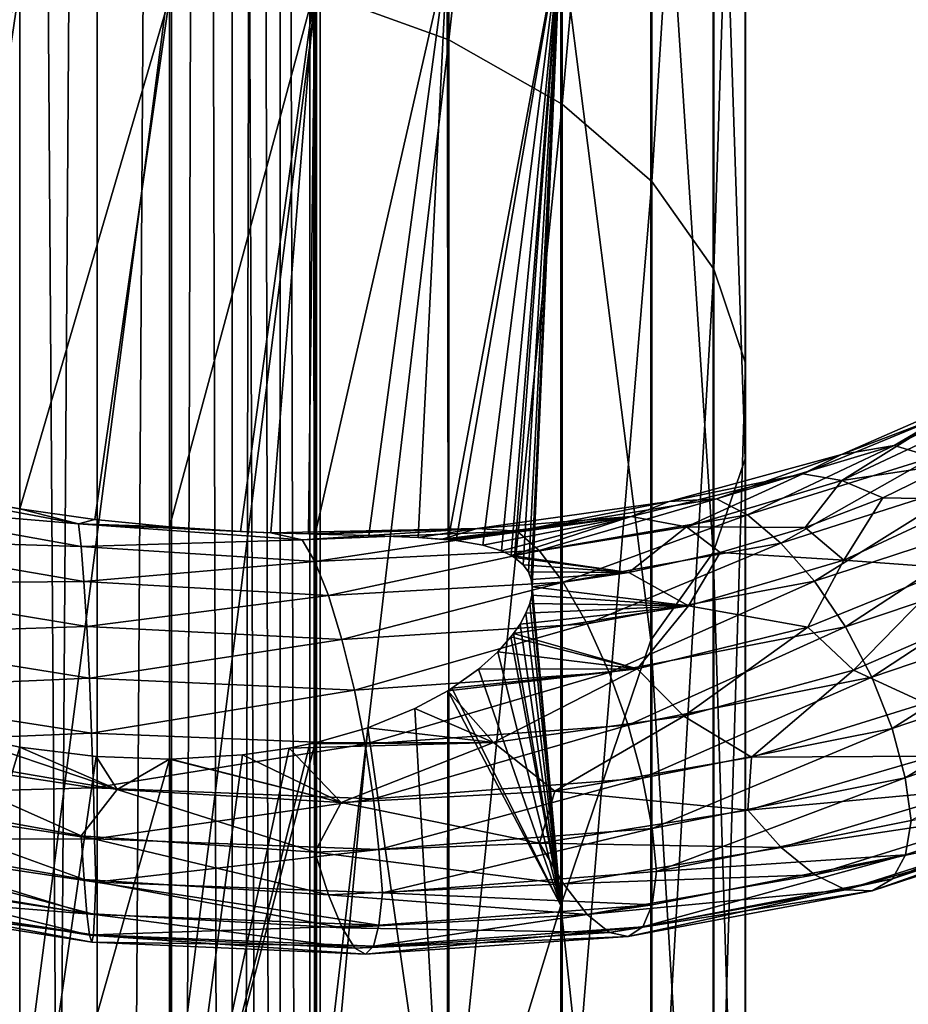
# Model space of a CAD drawing. Header units: metres. Extents: x -109 to 109, y -452 to 89.
# Tile 365 of 656: x 0 to 10, y -82 to -71. Entities that reach past the tile are written whole.
import ezdxf

# ---------------------------------------------------------------- set-up
doc = ezdxf.new("R2010")
doc.units = ezdxf.units.M
doc.layers.add('solid_K244270000C71_000_01', color=7, linetype='CONTINUOUS')
doc.layers.add('solid_k244270000c71_000_02', color=7, linetype='CONTINUOUS')

msp = doc.modelspace()

# ---------------------------------------------------------------- linework, layer by layer
at = {"layer": 'solid_K244270000C71_000_01'}
for points in [[(3.38175, -22.244411, 375.402008), (3.033048, -22.294632, 376.246521), (3.38074, -153.699997, 375.405762)], [(3.033048, -22.294632, 372.753296), (3.38175, -22.244411, 373.597809), (3.38074, -153.699997, 373.594025)], [(3.5, -22.22611, 374.499908), (3.5, -153.699997, 374.499908), (3.38074, -153.699997, 373.594025)], [(3.38175, -22.244411, 373.597809), (3.5, -22.22611, 374.499908), (3.38074, -153.699997, 373.594025)], [(3.38175, -22.244411, 375.402008), (3.38074, -153.699997, 375.405762), (3.5, -153.699997, 374.499908)], [(3.5, -22.22611, 374.499908), (3.38175, -22.244411, 375.402008), (3.5, -153.699997, 374.499908)], [(2.474925, -22.363464, 376.974731), (2.128956, -22.39905, 377.277954), (2.474874, -153.699997, 376.974792)], [(2.128956, -22.39905, 371.721863), (2.474925, -22.363464, 372.025085), (2.474874, -153.699997, 372.025024)], [(2.778136, -22.327826, 372.371063), (3.031089, -153.699997, 372.749908), (2.474874, -153.699997, 372.025024)], [(2.474925, -22.363464, 372.025085), (2.778136, -22.327826, 372.371063), (2.474874, -153.699997, 372.025024)], [(2.474925, -22.363464, 376.974731), (2.474874, -153.699997, 376.974792), (3.031089, -153.699997, 376.249908)], [(2.778137, -22.327826, 376.628754), (2.474925, -22.363464, 376.974731), (3.031089, -153.699997, 376.249908)], [(2.778136, -22.327826, 372.371063), (3.033048, -22.294632, 372.753296), (3.031089, -153.699997, 372.749908)], [(3.033048, -22.294632, 376.246521), (2.778137, -22.327826, 376.628754), (3.031089, -153.699997, 376.249908)], [(3.033048, -22.294632, 376.246521), (3.031089, -153.699997, 376.249908), (3.38074, -153.699997, 375.405762)], [(3.033048, -22.294632, 372.753296), (3.38074, -153.699997, 373.594025), (3.031089, -153.699997, 372.749908)], [(0.902252, -22.481905, 377.881622), (0, -22.5, 377.999908), (0.905867, -153.699997, 377.880646)], [(1.746732, -22.432095, 377.532867), (0.902252, -22.481905, 377.881622), (0.905867, -153.699997, 377.880646)], [(0.902252, -22.481905, 371.118195), (1.746732, -22.432095, 371.466919), (0.905867, -153.699997, 371.119171)], [(1.746732, -22.432095, 377.532867), (0.905867, -153.699997, 377.880646), (1.75, -153.699997, 377.531006)], [(1.746732, -22.432095, 371.466919), (1.75, -153.699997, 371.468811), (0.905867, -153.699997, 371.119171)], [(2.128956, -22.39905, 377.277954), (1.746732, -22.432095, 377.532867), (1.75, -153.699997, 377.531006)], [(1.746732, -22.432095, 371.466919), (2.128956, -22.39905, 371.721863), (1.75, -153.699997, 371.468811)], [(2.128956, -22.39905, 377.277954), (1.75, -153.699997, 377.531006), (2.474874, -153.699997, 376.974792)], [(2.128956, -22.39905, 371.721863), (2.474874, -153.699997, 372.025024), (1.75, -153.699997, 371.468811)], [(0, -22.5, 377.999908), (0, -153.699997, 377.999908), (0.905867, -153.699997, 377.880646)], [(3.458888, -70.485008, 828.955872), (4.999055, -71.043861, 828.263367), (4.999055, -58.285358, 817.211792)], [(4.999055, -58.285358, 817.211792), (4.999055, -71.043861, 828.263367), (6.320303, -59.105869, 816.348633)], [(4.999055, -71.043861, 828.263367), (6.320303, -71.791771, 827.336609), (6.320303, -59.105869, 816.348633)], [(6.320303, -59.105869, 816.348633), (6.320303, -71.791771, 827.336609), (7.364774, -60.097866, 815.305054)], [(6.320303, -71.791771, 827.336609), (7.364774, -72.695999, 826.216125), (7.364774, -60.097866, 815.305054)], [(7.364774, -60.097866, 815.305054), (7.364774, -72.695999, 826.216125), (8.086726, -61.217903, 814.12677)], [(7.364774, -72.695999, 826.216125), (8.086726, -73.716942, 824.950989), (8.086726, -61.217903, 814.12677)], [(8.086726, -61.217903, 814.12677), (8.086726, -73.716942, 824.950989), (8.454546, -62.416939, 812.865356)], [(8.086726, -73.716942, 824.950989), (8.454546, -74.809891, 823.596619), (8.454546, -62.416939, 812.865356)], [(8.454546, -62.416939, 812.865356), (8.454546, -74.809891, 823.596619), (8.452125, -63.64246, 811.576111)], [(8.452125, -63.64246, 811.576111), (8.452125, -75.926979, 822.212402), (8.079568, -64.840797, 810.315491)], [(8.454546, -74.809891, 823.596619), (8.452125, -75.926979, 822.212402), (8.452125, -63.64246, 811.576111)], [(8.079568, -64.840797, 810.315491), (8.079568, -77.019295, 820.858826), (7.353192, -65.95948, 809.138611)], [(8.452125, -75.926979, 822.212402), (8.079568, -77.019295, 820.858826), (8.079568, -64.840797, 810.315491)], [(6.304805, -69.799919, 810.722412), (7.353192, -65.95948, 809.138611), (7.353192, -78.038994, 819.595215)], [(8.079568, -77.019295, 820.858826), (7.353192, -78.038994, 819.595215), (7.353192, -65.95948, 809.138611)], [(4.992957, -76.868828, 815.276489), (4.980319, -70.061165, 809.356873), (6.304805, -69.799919, 810.722412)], [(5.086314, -76.879288, 815.374329), (4.992957, -76.868828, 815.276489), (6.304805, -69.799919, 810.722412)], [(5.394402, -76.931442, 815.730408), (5.086314, -76.879288, 815.374329), (6.304805, -69.799919, 810.722412)], [(5.612926, -76.997498, 816.025452), (5.394402, -76.931442, 815.730408), (6.304805, -69.799919, 810.722412)], [(5.727168, -77.051567, 816.202271), (5.612926, -76.997498, 816.025452), (6.304805, -69.799919, 810.722412)], [(5.765559, -77.074974, 816.26709), (5.727168, -77.051567, 816.202271), (6.304805, -69.799919, 810.722412)], [(5.866379, -77.15934, 816.458618), (5.765559, -77.074974, 816.26709), (6.304805, -69.799919, 810.722412)], [(5.926735, -77.244186, 816.603149), (5.866379, -77.15934, 816.458618), (6.304805, -69.799919, 810.722412)], [(5.959701, -77.330338, 816.71521), (5.926735, -77.244186, 816.603149), (6.304805, -69.799919, 810.722412)], [(5.97169, -77.418373, 816.802307), (5.959701, -77.330338, 816.71521), (6.304805, -69.799919, 810.722412)], [(5.97169, -77.418373, 816.802307), (6.304805, -69.799919, 810.722412), (6.304805, -81.132416, 820.196655)], [(6.304805, -81.132416, 820.196655), (6.304805, -69.799919, 810.722412), (7.353192, -78.038994, 819.595215)], [(0, -70.023048, 829.52832), (0, -83.74585, 839.581543), (1.767249, -70.139702, 829.383789)], [(3.441503, -76.803841, 814.061035), (3.437735, -70.446846, 808.510193), (4.980319, -70.061165, 809.356873)], [(4.066137, -76.819763, 814.475037), (3.441503, -76.803841, 814.061035), (4.980319, -70.061165, 809.356873)], [(4.644014, -76.842079, 814.942322), (4.066137, -76.819763, 814.475037), (4.980319, -70.061165, 809.356873)], [(4.644014, -76.842079, 814.942322), (4.980319, -70.061165, 809.356873), (4.992957, -76.868828, 815.276489)], [(0, -83.74585, 839.581543), (1.767249, -83.850418, 839.42804), (1.767249, -70.139702, 829.383789)], [(1.767249, -70.139702, 829.383789), (1.767249, -83.850418, 839.42804), (3.458888, -70.485008, 828.955872)], [(0, -76.510178, 812.864319), (0, -70.398979, 807.481628), (1.744606, -70.551773, 807.867432)], [(1.744654, -76.720207, 813.27771), (1.744606, -70.551773, 807.867432), (3.437735, -70.446846, 808.510193)], [(2.574089, -76.772682, 813.606445), (1.744654, -76.720207, 813.27771), (3.437735, -70.446846, 808.510193)], [(2.927291, -76.787674, 813.77655), (2.574089, -76.772682, 813.606445), (3.437735, -70.446846, 808.510193)], [(3.366203, -76.801781, 814.016418), (2.927291, -76.787674, 813.77655), (3.437735, -70.446846, 808.510193)], [(3.366203, -76.801781, 814.016418), (3.437735, -70.446846, 808.510193), (3.441503, -76.803841, 814.061035)], [(0.875415, -76.633858, 813.027649), (0, -76.510178, 812.864319), (1.744606, -70.551773, 807.867432)], [(0.875415, -76.633858, 813.027649), (1.744606, -70.551773, 807.867432), (1.744654, -76.720207, 813.27771)], [(1.767249, -83.850418, 839.42804), (3.458888, -84.159943, 838.973572), (3.458888, -70.485008, 828.955872)], [(3.458888, -70.485008, 828.955872), (3.458888, -84.159943, 838.973572), (4.999055, -71.043861, 828.263367)], [(3.458888, -84.159943, 838.973572), (4.999055, -84.660873, 838.238098), (4.999055, -71.043861, 828.263367)], [(4.999055, -71.043861, 828.263367), (4.999055, -84.660873, 838.238098), (6.320303, -71.791771, 827.336609)], [(4.999055, -84.660873, 838.238098), (6.320303, -85.331276, 837.253723), (6.320303, -71.791771, 827.336609)], [(6.320303, -71.791771, 827.336609), (6.320303, -85.331276, 837.253723), (7.364774, -72.695999, 826.216125)], [(6.320303, -85.331276, 837.253723), (7.364774, -86.141792, 836.063721), (7.364774, -72.695999, 826.216125)], [(7.364774, -72.695999, 826.216125), (7.364774, -86.141792, 836.063721), (8.086726, -73.716942, 824.950989)], [(7.364774, -86.141792, 836.063721), (8.086726, -87.056931, 834.720032), (8.086726, -73.716942, 824.950989)], [(8.086726, -73.716942, 824.950989), (8.086726, -87.056931, 834.720032), (8.454546, -74.809891, 823.596619)], [(8.086726, -87.056931, 834.720032), (8.454546, -88.036613, 833.281616), (8.454546, -74.809891, 823.596619)], [(8.454546, -74.809891, 823.596619), (8.454546, -88.036613, 833.281616), (8.452125, -75.926979, 822.212402)], [(10.186115, -75.771576, 817.08136), (11.934902, -74.940781, 818.950195), (10.639484, -75.907631, 816.564819)], [(11.285431, -75.127335, 819.204834), (11.934902, -74.940781, 818.950195), (10.186115, -75.771576, 817.08136)], [(9.574305, -75.876854, 817.43396), (11.285431, -75.127335, 819.204834), (10.186115, -75.771576, 817.08136)], [(10.829338, -75.397377, 819.58844), (11.285431, -75.127335, 819.204834), (9.574305, -75.876854, 817.43396)], [(10.829338, -75.397377, 819.58844), (9.574305, -75.876854, 817.43396), (9.121701, -76.100357, 817.853943)], [(10.829338, -75.397377, 819.58844), (9.121701, -76.100357, 817.853943), (9.578912, -76.179848, 818.968628)], [(10.829338, -75.397377, 819.58844), (9.578912, -76.179848, 818.968628), (11.101861, -75.462334, 820.71344)], [(11.101861, -75.462334, 820.71344), (9.578912, -76.179848, 818.968628), (10.867454, -75.982918, 820.935974)], [(8.117358, -76.392151, 815.477905), (10.186115, -75.771576, 817.08136), (8.478649, -76.578156, 814.90802)], [(9.574305, -75.876854, 817.43396), (10.186115, -75.771576, 817.08136), (8.117358, -76.392151, 815.477905)], [(10.186115, -75.771576, 817.08136), (10.639484, -75.907631, 816.564819), (8.478649, -76.578156, 814.90802)], [(7.567102, -76.423492, 815.919373), (9.574305, -75.876854, 817.43396), (8.117358, -76.392151, 815.477905)], [(9.121701, -76.100357, 817.853943), (9.574305, -75.876854, 817.43396), (7.567102, -76.423492, 815.919373)], [(8.452125, -75.926979, 822.212402), (8.452125, -89.037933, 831.811462), (8.079568, -77.019295, 820.858826)], [(8.454546, -88.036613, 833.281616), (8.452125, -89.037933, 831.811462), (8.452125, -75.926979, 822.212402)], [(8.478649, -76.578156, 814.90802), (10.639484, -75.907631, 816.564819), (8.868313, -76.908188, 814.403503)], [(10.639484, -75.907631, 816.564819), (11.128456, -76.185196, 816.118347), (8.868313, -76.908188, 814.403503)], [(9.578912, -76.179848, 818.968628), (10.053802, -76.380424, 819.966431), (10.867454, -75.982918, 820.935974)], [(11.118084, -76.398003, 821.507019), (10.867454, -75.982918, 820.935974), (10.053802, -76.380424, 819.966431)], [(9.121701, -76.100357, 817.853943), (7.567102, -76.423492, 815.919373), (7.124556, -76.599045, 816.378357)], [(9.121701, -76.100357, 817.853943), (7.124556, -76.599045, 816.378357), (7.766512, -76.719452, 817.453064)], [(9.121701, -76.100357, 817.853943), (7.766512, -76.719452, 817.453064), (9.578912, -76.179848, 818.968628)], [(9.578912, -76.179848, 818.968628), (7.766512, -76.719452, 817.453064), (9.150342, -76.727348, 819.064331)], [(9.578912, -76.179848, 818.968628), (9.150342, -76.727348, 819.064331), (10.053802, -76.380424, 819.966431)], [(-1.94225, -76.19165, 812.292419), (0, -76.510178, 812.864319), (0.685456, -76.683319, 812.570862)], [(8.868313, -76.908188, 814.403503), (11.128456, -76.185196, 816.118347), (9.258117, -77.352959, 813.996521)], [(11.128456, -76.185196, 816.118347), (11.617604, -76.57888, 815.77002), (9.258117, -77.352959, 813.996521)], [(5.795627, -76.768845, 814.174561), (8.117358, -76.392151, 815.477905), (6.053582, -76.9935, 813.564453)], [(7.567102, -76.423492, 815.919373), (8.117358, -76.392151, 815.477905), (5.795627, -76.768845, 814.174561)], [(8.117358, -76.392151, 815.477905), (8.478649, -76.578156, 814.90802), (6.053582, -76.9935, 813.564453)], [(9.599447, -77.10585, 819.756348), (10.053802, -76.380424, 819.966431), (9.150342, -76.727348, 819.064331)], [(9.599447, -77.10585, 819.756348), (11.118084, -76.398003, 821.507019), (10.053802, -76.380424, 819.966431)], [(10.876073, -77.200211, 821.139954), (11.118084, -76.398003, 821.507019), (9.599447, -77.10585, 819.756348)], [(0.685456, -76.683319, 812.570862), (0, -76.510178, 812.864319), (0.875415, -76.633858, 813.027649)], [(5.327691, -76.736176, 814.693115), (7.567102, -76.423492, 815.919373), (5.795627, -76.768845, 814.174561)], [(7.124556, -76.599045, 816.378357), (7.567102, -76.423492, 815.919373), (5.327691, -76.736176, 814.693115)], [(0.685456, -76.683319, 812.570862), (0.875415, -76.633858, 813.027649), (1.744654, -76.720207, 813.27771)], [(7.124556, -76.599045, 816.378357), (4.920857, -76.861893, 815.203552), (4.992957, -76.868828, 815.276489)], [(7.124556, -76.599045, 816.378357), (5.327691, -76.736176, 814.693115), (4.920857, -76.861893, 815.203552)], [(7.124556, -76.599045, 816.378357), (4.992957, -76.868828, 815.276489), (5.086314, -76.879288, 815.374329)], [(7.124556, -76.599045, 816.378357), (5.086314, -76.879288, 815.374329), (5.394402, -76.931442, 815.730408)], [(7.124556, -76.599045, 816.378357), (5.394402, -76.931442, 815.730408), (5.612926, -76.997498, 816.025452)], [(7.124556, -76.599045, 816.378357), (5.612926, -76.997498, 816.025452), (5.727168, -77.051567, 816.202271)], [(7.124556, -76.599045, 816.378357), (5.727168, -77.051567, 816.202271), (7.766512, -76.719452, 817.453064)], [(6.053582, -76.9935, 813.564453), (8.478649, -76.578156, 814.90802), (6.331794, -77.364082, 813.016235)], [(8.478649, -76.578156, 814.90802), (8.868313, -76.908188, 814.403503), (6.331794, -77.364082, 813.016235)], [(9.258117, -77.352959, 813.996521), (11.617604, -76.57888, 815.77002), (9.619832, -77.88343, 813.718994)], [(11.617604, -76.57888, 815.77002), (12.071505, -77.063499, 815.547607), (9.619832, -77.88343, 813.718994)], [(0.685456, -76.683319, 812.570862), (1.744654, -76.720207, 813.27771), (2.574089, -76.772682, 813.606445)], [(0.685456, -76.683319, 812.570862), (2.574089, -76.772682, 813.606445), (2.927291, -76.787674, 813.77655)], [(0.685456, -76.683319, 812.570862), (2.927291, -76.787674, 813.77655), (3.291972, -76.871681, 813.200867)], [(0.685456, -76.683319, 812.570862), (3.291972, -76.871681, 813.200867), (0.715965, -76.946526, 811.924072)], [(5.327691, -76.736176, 814.693115), (2.927291, -76.787674, 813.77655), (3.366203, -76.801781, 814.016418)], [(5.327691, -76.736176, 814.693115), (3.291972, -76.871681, 813.200867), (2.927291, -76.787674, 813.77655)], [(5.327691, -76.736176, 814.693115), (5.795627, -76.768845, 814.174561), (3.291972, -76.871681, 813.200867)], [(5.327691, -76.736176, 814.693115), (3.366203, -76.801781, 814.016418), (3.441503, -76.803841, 814.061035)], [(5.327691, -76.736176, 814.693115), (3.441503, -76.803841, 814.061035), (4.066137, -76.819763, 814.475037)], [(5.327691, -76.736176, 814.693115), (4.066137, -76.819763, 814.475037), (4.644014, -76.842079, 814.942322)], [(5.327691, -76.736176, 814.693115), (4.644014, -76.842079, 814.942322), (4.920857, -76.861893, 815.203552)], [(7.766512, -76.719452, 817.453064), (5.727168, -77.051567, 816.202271), (7.097258, -77.251442, 817.475769)], [(7.766512, -76.719452, 817.453064), (7.097258, -77.251442, 817.475769), (8.161418, -77.019371, 818.232178)], [(7.766512, -76.719452, 817.453064), (8.161418, -77.019371, 818.232178), (9.150342, -76.727348, 819.064331)], [(9.599447, -77.10585, 819.756348), (9.150342, -76.727348, 819.064331), (8.161418, -77.019371, 818.232178)], [(3.291972, -76.871681, 813.200867), (3.438493, -77.122337, 812.56488), (0.715965, -76.946526, 811.924072)], [(3.291972, -76.871681, 813.200867), (5.795627, -76.768845, 814.174561), (3.438493, -77.122337, 812.56488)], [(5.795627, -76.768845, 814.174561), (6.053582, -76.9935, 813.564453), (3.438493, -77.122337, 812.56488)], [(4.920857, -76.861893, 815.203552), (4.644014, -76.842079, 814.942322), (4.992957, -76.868828, 815.276489)], [(0.715965, -76.946526, 811.924072), (3.438493, -77.122337, 812.56488), (0.748869, -77.357254, 811.336365)], [(6.331794, -77.364082, 813.016235), (8.868313, -76.908188, 814.403503), (6.610106, -77.848297, 812.565125)], [(8.868313, -76.908188, 814.403503), (9.258117, -77.352959, 813.996521), (6.610106, -77.848297, 812.565125)], [(3.438493, -77.122337, 812.56488), (6.053582, -76.9935, 813.564453), (3.59652, -77.520096, 811.988708)], [(6.053582, -76.9935, 813.564453), (6.331794, -77.364082, 813.016235), (3.59652, -77.520096, 811.988708)], [(7.097258, -77.251442, 817.475769), (5.727168, -77.051567, 816.202271), (5.765559, -77.074974, 816.26709)], [(7.097258, -77.251442, 817.475769), (5.765559, -77.074974, 816.26709), (5.866379, -77.15934, 816.458618)], [(7.791151, -77.637856, 818.235352), (8.161418, -77.019371, 818.232178), (7.097258, -77.251442, 817.475769)], [(8.079568, -77.019295, 820.858826), (8.079568, -90.017044, 830.37384), (7.353192, -78.038994, 819.595215)], [(7.791151, -77.637856, 818.235352), (9.599447, -77.10585, 819.756348), (8.161418, -77.019371, 818.232178)], [(8.452125, -89.037933, 831.811462), (8.079568, -90.017044, 830.37384), (8.079568, -77.019295, 820.858826)], [(9.619832, -77.88343, 813.718994), (12.071505, -77.063499, 815.547607), (9.927558, -78.468636, 813.596069)], [(12.071505, -77.063499, 815.547607), (12.457656, -77.61161, 815.472595), (9.927558, -78.468636, 813.596069)], [(3.438493, -77.122337, 812.56488), (3.59652, -77.520096, 811.988708), (0.748869, -77.357254, 811.336365)], [(7.097258, -77.251442, 817.475769), (5.866379, -77.15934, 816.458618), (5.926735, -77.244186, 816.603149)], [(9.180202, -77.886269, 819.392395), (9.599447, -77.10585, 819.756348), (7.791151, -77.637856, 818.235352)], [(9.180202, -77.886269, 819.392395), (10.876073, -77.200211, 821.139954), (9.599447, -77.10585, 819.756348)], [(9.180202, -77.886269, 819.392395), (9.715664, -78.389145, 819.670288), (10.876073, -77.200211, 821.139954)], [(10.876073, -77.200211, 821.139954), (9.715664, -78.389145, 819.670288), (11.397443, -77.660118, 821.465027)], [(7.097258, -77.251442, 817.475769), (5.926735, -77.244186, 816.603149), (5.959701, -77.330338, 816.71521)], [(7.097258, -77.251442, 817.475769), (5.959701, -77.330338, 816.71521), (5.97169, -77.418373, 816.802307)], [(7.791151, -77.637856, 818.235352), (7.097258, -77.251442, 817.475769), (5.97169, -77.418373, 816.802307)], [(0.748869, -77.357254, 811.336365), (3.59652, -77.520096, 811.988708), (0.781786, -77.880287, 810.845764)], [(3.59652, -77.520096, 811.988708), (6.331794, -77.364082, 813.016235), (3.754604, -78.030678, 811.509521)], [(6.331794, -77.364082, 813.016235), (6.610106, -77.848297, 812.565125), (3.754604, -78.030678, 811.509521)], [(5.96554, -77.512802, 816.87146), (5.97169, -77.418373, 816.802307), (6.304805, -81.132416, 820.196655)], [(7.791151, -77.637856, 818.235352), (5.97169, -77.418373, 816.802307), (5.96554, -77.512802, 816.87146)], [(6.610106, -77.848297, 812.565125), (9.258117, -77.352959, 813.996521), (6.868363, -78.414101, 812.246216)], [(9.258117, -77.352959, 813.996521), (9.619832, -77.88343, 813.718994), (6.868363, -78.414101, 812.246216)], [(3.59652, -77.520096, 811.988708), (3.754604, -78.030678, 811.509521), (0.781786, -77.880287, 810.845764)], [(5.941664, -77.613663, 816.92334), (5.96554, -77.512802, 816.87146), (6.304805, -81.132416, 820.196655)], [(7.791151, -77.637856, 818.235352), (5.96554, -77.512802, 816.87146), (5.941664, -77.613663, 816.92334)], [(7.791151, -77.637856, 818.235352), (5.828965, -77.852325, 816.977905), (5.753685, -77.962723, 816.977234)], [(7.193871, -78.372849, 817.904358), (7.791151, -77.637856, 818.235352), (5.753685, -77.962723, 816.977234)], [(7.791151, -77.637856, 818.235352), (5.89816, -77.724861, 816.959351), (5.828965, -77.852325, 816.977905)], [(5.89816, -77.724861, 816.959351), (5.941664, -77.613663, 816.92334), (6.304805, -81.132416, 820.196655)], [(7.791151, -77.637856, 818.235352), (5.941664, -77.613663, 816.92334), (5.89816, -77.724861, 816.959351)], [(7.193871, -78.372849, 817.904358), (9.180202, -77.886269, 819.392395), (7.791151, -77.637856, 818.235352)], [(10.548182, -78.773132, 820.006592), (11.397443, -77.660118, 821.465027), (9.715664, -78.389145, 819.670288)], [(9.927558, -78.468636, 813.596069), (12.457656, -77.61161, 815.472595), (10.164806, -79.068657, 813.62616)], [(12.457656, -77.61161, 815.472595), (12.755368, -78.185173, 815.540588), (10.164806, -79.068657, 813.62616)], [(5.828965, -77.852325, 816.977905), (5.89816, -77.724861, 816.959351), (6.304805, -81.132416, 820.196655)], [(0.781786, -77.880287, 810.845764), (3.754604, -78.030678, 811.509521), (0.81233, -78.480606, 810.490112)], [(3.754604, -78.030678, 811.509521), (6.610106, -77.848297, 812.565125), (3.901297, -78.620018, 811.164368)], [(6.610106, -77.848297, 812.565125), (6.868363, -78.414101, 812.246216), (3.901297, -78.620018, 811.164368)], [(5.753685, -77.962723, 816.977234), (5.828965, -77.852325, 816.977905), (6.304805, -81.132416, 820.196655)], [(6.868363, -78.414101, 812.246216), (9.619832, -77.88343, 813.718994), (7.088073, -79.027855, 812.087524)], [(9.619832, -77.88343, 813.718994), (9.927558, -78.468636, 813.596069), (7.088073, -79.027855, 812.087524)], [(7.193871, -78.372849, 817.904358), (7.73559, -78.923698, 818.130798), (9.180202, -77.886269, 819.392395)], [(9.180202, -77.886269, 819.392395), (7.73559, -78.923698, 818.130798), (9.715664, -78.389145, 819.670288)], [(5.568735, -78.176521, 816.937927), (5.723668, -78.0019, 816.973633), (6.304805, -81.132416, 820.196655)], [(7.193871, -78.372849, 817.904358), (5.723668, -78.0019, 816.973633), (5.568735, -78.176521, 816.937927)], [(5.723668, -78.0019, 816.973633), (5.753685, -77.962723, 816.977234), (6.304805, -81.132416, 820.196655)], [(7.193871, -78.372849, 817.904358), (5.753685, -77.962723, 816.977234), (5.723668, -78.0019, 816.973633)], [(3.754604, -78.030678, 811.509521), (3.901297, -78.620018, 811.164368), (0.81233, -78.480606, 810.490112)], [(6.304805, -81.132416, 820.196655), (7.353192, -78.038994, 819.595215), (7.353192, -90.931068, 829.03186)], [(8.079568, -90.017044, 830.37384), (7.353192, -90.931068, 829.03186), (7.353192, -78.038994, 819.595215)], [(5.34434, -78.378563, 816.85968), (5.568735, -78.176521, 816.937927), (6.304805, -81.132416, 820.196655)], [(7.193871, -78.372849, 817.904358), (5.568735, -78.176521, 816.937927), (5.34434, -78.378563, 816.85968)], [(10.164806, -79.068657, 813.62616), (12.755368, -78.185173, 815.540588), (10.317461, -79.641708, 813.801453)], [(12.755368, -78.185173, 815.540588), (12.946929, -78.743889, 815.741516), (10.317461, -79.641708, 813.801453)], [(3.901297, -78.620018, 811.164368), (6.868363, -78.414101, 812.246216), (4.026094, -79.252693, 810.983093)], [(6.868363, -78.414101, 812.246216), (7.088073, -79.027855, 812.087524), (4.026094, -79.252693, 810.983093)], [(7.193871, -78.372849, 817.904358), (5.035182, -78.599266, 816.731506), (4.988631, -78.628311, 816.711304)], [(7.193871, -78.372849, 817.904358), (4.988631, -78.628311, 816.711304), (5.519913, -79.23333, 816.87915)], [(7.193871, -78.372849, 817.904358), (5.34434, -78.378563, 816.85968), (5.035182, -78.599266, 816.731506)], [(5.035182, -78.599266, 816.731506), (5.34434, -78.378563, 816.85968), (6.304805, -81.132416, 820.196655)], [(7.193871, -78.372849, 817.904358), (5.519913, -79.23333, 816.87915), (7.73559, -78.923698, 818.130798)], [(7.088073, -79.027855, 812.087524), (9.927558, -78.468636, 813.596069), (7.257463, -79.648155, 812.089355)], [(9.927558, -78.468636, 813.596069), (10.164806, -79.068657, 813.62616), (7.257463, -79.648155, 812.089355)], [(8.524603, -79.403313, 818.328674), (9.715664, -78.389145, 819.670288), (7.73559, -78.923698, 818.130798)], [(8.524603, -79.403313, 818.328674), (10.548182, -78.773132, 820.006592), (9.715664, -78.389145, 819.670288)], [(0.81233, -78.480606, 810.490112), (3.901297, -78.620018, 811.164368), (0.838315, -79.121956, 810.299988)], [(3.901297, -78.620018, 811.164368), (4.026094, -79.252693, 810.983093), (0.838315, -79.121956, 810.299988)], [(4.604319, -78.836647, 816.541687), (4.988631, -78.628311, 816.711304), (4.981193, -85.477089, 821.98938)], [(5.519913, -79.23333, 816.87915), (4.988631, -78.628311, 816.711304), (4.604319, -78.836647, 816.541687)], [(4.981193, -85.477089, 821.98938), (4.988631, -78.628311, 816.711304), (6.304805, -81.132416, 820.196655)], [(4.988631, -78.628311, 816.711304), (5.035182, -78.599266, 816.731506), (6.304805, -81.132416, 820.196655)], [(10.644253, -79.389267, 819.436462), (10.548182, -78.773132, 820.006592), (8.524603, -79.403313, 818.328674)], [(10.317461, -79.641708, 813.801453), (12.946929, -78.743889, 815.741516), (10.386114, -80.142052, 814.123596)], [(4.055536, -79.059685, 816.303833), (4.604319, -78.836647, 816.541687), (4.981193, -85.477089, 821.98938)], [(5.519913, -79.23333, 816.87915), (4.604319, -78.836647, 816.541687), (4.055536, -79.059685, 816.303833)], [(6.232679, -79.799744, 816.952698), (7.73559, -78.923698, 818.130798), (5.519913, -79.23333, 816.87915)], [(6.232679, -79.799744, 816.952698), (8.524603, -79.403313, 818.328674), (7.73559, -78.923698, 818.130798)], [(4.026094, -79.252693, 810.983093), (7.088073, -79.027855, 812.087524), (4.12231, -79.88633, 810.967102)], [(7.088073, -79.027855, 812.087524), (7.257463, -79.648155, 812.089355), (4.12231, -79.88633, 810.967102)], [(0.838315, -79.121956, 810.299988), (4.026094, -79.252693, 810.983093), (0.858349, -79.761513, 810.277405)], [(3.437735, -85.729248, 821.073975), (4.055536, -79.059685, 816.303833), (4.981193, -85.477089, 821.98938)], [(3.437735, -85.729248, 821.073975), (3.441708, -79.233681, 816.056274), (4.055536, -79.059685, 816.303833)], [(5.519913, -79.23333, 816.87915), (4.055536, -79.059685, 816.303833), (3.441708, -79.233681, 816.056274)], [(7.257463, -79.648155, 812.089355), (10.164806, -79.068657, 813.62616), (7.366456, -80.232124, 812.245544)], [(10.164806, -79.068657, 813.62616), (10.317461, -79.641708, 813.801453), (7.366456, -80.232124, 812.245544)], [(4.026094, -79.252693, 810.983093), (4.12231, -79.88633, 810.967102), (0.858349, -79.761513, 810.277405)], [(1.744606, -85.761909, 820.419617), (3.441708, -79.233681, 816.056274), (3.437735, -85.729248, 821.073975)], [(1.744606, -85.761909, 820.419617), (3.378729, -79.247826, 816.032227), (3.441708, -79.233681, 816.056274)], [(1.744606, -85.761909, 820.419617), (3.139525, -79.295967, 815.943481), (3.378729, -79.247826, 816.032227)], [(5.519913, -79.23333, 816.87915), (3.378729, -79.247826, 816.032227), (3.139525, -79.295967, 815.943481)], [(3.74371, -79.931595, 815.910767), (5.519913, -79.23333, 816.87915), (3.139525, -79.295967, 815.943481)], [(5.519913, -79.23333, 816.87915), (3.441708, -79.233681, 816.056274), (3.378729, -79.247826, 816.032227)], [(3.74371, -79.931595, 815.910767), (6.232679, -79.799744, 816.952698), (5.519913, -79.23333, 816.87915)], [(0, -85.572334, 820.053101), (0, -79.285057, 815.161194), (0.890171, -79.395241, 815.310791)], [(0, -85.572334, 820.053101), (0.890171, -79.395241, 815.310791), (1.744727, -79.425133, 815.507751)], [(1.13644, -79.779388, 815.220337), (1.744727, -79.425133, 815.507751), (0.890171, -79.395241, 815.310791)], [(1.744606, -85.761909, 820.419617), (2.597037, -79.375023, 815.757202), (3.139525, -79.295967, 815.943481)], [(1.744606, -85.761909, 820.419617), (1.761484, -79.424942, 815.512146), (2.597037, -79.375023, 815.757202)], [(3.74371, -79.931595, 815.910767), (2.597037, -79.375023, 815.757202), (1.761484, -79.424942, 815.512146)], [(3.74371, -79.931595, 815.910767), (3.139525, -79.295967, 815.943481), (2.597037, -79.375023, 815.757202)], [(8.482449, -80.020462, 817.763489), (10.644253, -79.389267, 819.436462), (8.524603, -79.403313, 818.328674)], [(11.133401, -79.774513, 819.078735), (10.644253, -79.389267, 819.436462), (8.482449, -80.020462, 817.763489)], [(0, -85.572334, 820.053101), (1.744727, -79.425133, 815.507751), (1.744606, -85.761909, 820.419617)], [(1.13644, -79.779388, 815.220337), (3.74371, -79.931595, 815.910767), (1.744727, -79.425133, 815.507751)], [(1.744606, -85.761909, 820.419617), (1.744727, -79.425133, 815.507751), (1.761484, -79.424942, 815.512146)], [(3.74371, -79.931595, 815.910767), (1.761484, -79.424942, 815.512146), (1.744727, -79.425133, 815.507751)], [(8.482449, -80.020462, 817.763489), (8.524603, -79.403313, 818.328674), (6.232679, -79.799744, 816.952698)], [(4.12231, -79.88633, 810.967102), (7.257463, -79.648155, 812.089355), (4.184218, -80.477318, 811.111572)], [(7.257463, -79.648155, 812.089355), (7.366456, -80.232124, 812.245544), (4.184218, -80.477318, 811.111572)], [(7.366456, -80.232124, 812.245544), (10.317461, -79.641708, 813.801453), (7.419992, -80.734825, 812.557007)], [(10.317461, -79.641708, 813.801453), (10.386114, -80.142052, 814.123596), (7.419992, -80.734825, 812.557007)], [(12.948247, -79.656525, 816.494141), (12.757836, -79.960121, 817.004517), (10.166773, -80.820168, 815.079102)], [(10.318512, -80.542145, 814.548279), (12.948247, -79.656525, 816.494141), (10.166773, -80.820168, 815.079102)], [(10.386114, -80.142052, 814.123596), (12.948247, -79.656525, 816.494141), (10.318512, -80.542145, 814.548279)], [(0.716286, -80.318108, 814.770752), (3.440034, -80.509079, 815.407288), (1.13644, -79.779388, 815.220337)], [(0.858349, -79.761513, 810.277405), (4.12231, -79.88633, 810.967102), (0.87124, -80.355385, 810.417664)], [(3.440034, -80.509079, 815.407288), (3.74371, -79.931595, 815.910767), (1.13644, -79.779388, 815.220337)], [(6.056295, -80.403931, 816.409973), (6.232679, -79.799744, 816.952698), (3.74371, -79.931595, 815.910767)], [(6.056295, -80.403931, 816.409973), (8.482449, -80.020462, 817.763489), (6.232679, -79.799744, 816.952698)], [(8.872253, -80.455383, 817.345947), (11.133401, -79.774513, 819.078735), (8.482449, -80.020462, 817.763489)], [(11.622373, -80.041306, 818.625793), (11.133401, -79.774513, 819.078735), (8.872253, -80.455383, 817.345947)], [(4.12231, -79.88633, 810.967102), (4.184218, -80.477318, 811.111572), (0.87124, -80.355385, 810.417664)], [(3.440034, -80.509079, 815.407288), (6.056295, -80.403931, 816.409973), (3.74371, -79.931595, 815.910767)], [(12.757836, -79.960121, 817.004517), (12.461097, -80.136154, 817.554871), (9.9303, -80.960526, 815.663269)], [(10.166773, -80.820168, 815.079102), (12.757836, -79.960121, 817.004517), (9.9303, -80.960526, 815.663269)], [(8.872253, -80.455383, 817.345947), (8.482449, -80.020462, 817.763489), (6.056295, -80.403931, 816.409973)], [(9.261916, -80.773239, 816.833679), (11.622373, -80.041306, 818.625793), (8.872253, -80.455383, 817.345947)], [(12.075742, -80.167053, 818.107483), (11.622373, -80.041306, 818.625793), (9.261916, -80.773239, 816.833679)], [(7.419992, -80.734825, 812.557007), (10.386114, -80.142052, 814.123596), (10.318512, -80.542145, 814.548279)], [(9.623208, -80.947922, 816.261108), (12.075742, -80.167053, 818.107483), (9.261916, -80.773239, 816.833679)], [(12.461097, -80.136154, 817.554871), (12.075742, -80.167053, 818.107483), (9.623208, -80.947922, 816.261108)], [(9.9303, -80.960526, 815.663269), (12.461097, -80.136154, 817.554871), (9.623208, -80.947922, 816.261108)], [(4.184218, -80.477318, 811.111572), (7.366456, -80.232124, 812.245544), (4.226137, -80.98172, 811.417358)], [(7.366456, -80.232124, 812.245544), (7.419992, -80.734825, 812.557007), (4.226137, -80.98172, 811.417358)], [(-2.471379, -80.356422, 810.47522), (0.88635, -80.860687, 810.71814), (0.871329, -81.23452, 811.15979)], [(3.598118, -81.008064, 814.916016), (3.440034, -80.509079, 815.407288), (0.716286, -80.318108, 814.770752)], [(0.749202, -80.829269, 814.267761), (3.598118, -81.008064, 814.916016), (0.716286, -80.318108, 814.770752)], [(0.87124, -80.355385, 810.417664), (4.184218, -80.477318, 811.111572), (0.88635, -80.860687, 810.71814)], [(6.334607, -80.877235, 815.947388), (6.056295, -80.403931, 816.409973), (3.440034, -80.509079, 815.407288)], [(6.334607, -80.877235, 815.947388), (8.872253, -80.455383, 817.345947), (6.056295, -80.403931, 816.409973)], [(4.184218, -80.477318, 811.111572), (4.226137, -80.98172, 811.417358), (0.88635, -80.860687, 810.71814)], [(3.598118, -81.008064, 814.916016), (6.334607, -80.877235, 815.947388), (3.440034, -80.509079, 815.407288)], [(9.261916, -80.773239, 816.833679), (8.872253, -80.455383, 817.345947), (6.334607, -80.877235, 815.947388)], [(10.318512, -80.542145, 814.548279), (10.166773, -80.820168, 815.079102), (7.258868, -81.380852, 813.534973)], [(7.367206, -81.122765, 812.988525), (10.318512, -80.542145, 814.548279), (7.258868, -81.380852, 813.534973)], [(7.419992, -80.734825, 812.557007), (10.318512, -80.542145, 814.548279), (7.367206, -81.122765, 812.988525)], [(4.226137, -80.98172, 811.417358), (7.419992, -80.734825, 812.557007), (7.367206, -81.122765, 812.988525)], [(3.756145, -81.391914, 814.330505), (3.598118, -81.008064, 814.916016), (0.749202, -80.829269, 814.267761)], [(0.782107, -81.225815, 813.67041), (3.756145, -81.391914, 814.330505), (0.749202, -80.829269, 814.267761)], [(0.88635, -80.860687, 810.71814), (4.184644, -81.360825, 811.852905), (0.871329, -81.23452, 811.15979)], [(0.88635, -80.860687, 810.71814), (4.226137, -80.98172, 811.417358), (4.184644, -81.360825, 811.852905)], [(6.612819, -81.234581, 815.390503), (6.334607, -80.877235, 815.947388), (3.598118, -81.008064, 814.916016)], [(6.612819, -81.234581, 815.390503), (9.261916, -80.773239, 816.833679), (6.334607, -80.877235, 815.947388)], [(9.623208, -80.947922, 816.261108), (9.261916, -80.773239, 816.833679), (6.612819, -81.234581, 815.390503)], [(10.166773, -80.820168, 815.079102), (9.9303, -80.960526, 815.663269), (7.090031, -81.4935, 814.144836)], [(7.258868, -81.380852, 813.534973), (10.166773, -80.820168, 815.079102), (7.090031, -81.4935, 814.144836)], [(4.226137, -80.98172, 811.417358), (7.367206, -81.122765, 812.988525), (4.184644, -81.360825, 811.852905)], [(6.870774, -81.447151, 814.776917), (9.623208, -80.947922, 816.261108), (6.612819, -81.234581, 815.390503)], [(9.9303, -80.960526, 815.663269), (9.623208, -80.947922, 816.261108), (6.870774, -81.447151, 814.776917)], [(7.090031, -81.4935, 814.144836), (9.9303, -80.960526, 815.663269), (6.870774, -81.447151, 814.776917)], [(3.756145, -81.391914, 814.330505), (6.612819, -81.234581, 815.390503), (3.598118, -81.008064, 814.916016)], [(3.902666, -81.629997, 813.690613), (3.756145, -81.391914, 814.330505), (0.782107, -81.225815, 813.67041)], [(0.812615, -81.476234, 813.019409), (3.902666, -81.629997, 813.690613), (0.782107, -81.225815, 813.67041)], [(7.367206, -81.122765, 812.988525), (7.258868, -81.380852, 813.534973), (4.123107, -81.605286, 812.40979)], [(4.184644, -81.360825, 811.852905), (7.367206, -81.122765, 812.988525), (4.123107, -81.605286, 812.40979)], [(4.981193, -85.477089, 821.98938), (6.304805, -81.132416, 820.196655), (6.307014, -93.151894, 828.785522)], [(6.307014, -93.151894, 828.785522), (6.304805, -81.132416, 820.196655), (7.353192, -90.931068, 829.03186)], [(0.871329, -81.23452, 811.15979), (4.184644, -81.360825, 811.852905), (0.858516, -81.472038, 811.721558)], [(6.870774, -81.447151, 814.776917), (6.612819, -81.234581, 815.390503), (3.756145, -81.391914, 814.330505)], [(4.184644, -81.360825, 811.852905), (4.123107, -81.605286, 812.40979), (0.858516, -81.472038, 811.721558)], [(3.902666, -81.629997, 813.690613), (6.870774, -81.447151, 814.776917), (3.756145, -81.391914, 814.330505)], [(7.090031, -81.4935, 814.144836), (6.870774, -81.447151, 814.776917), (3.902666, -81.629997, 813.690613)], [(7.258868, -81.380852, 813.534973), (7.090031, -81.4935, 814.144836), (4.027206, -81.699127, 813.036377)], [(4.123107, -81.605286, 812.40979), (7.258868, -81.380852, 813.534973), (4.027206, -81.699127, 813.036377)], [(4.027206, -81.699127, 813.036377), (3.902666, -81.629997, 813.690613), (0.812615, -81.476234, 813.019409)], [(0.838547, -81.556526, 812.355652), (4.027206, -81.699127, 813.036377), (0.812615, -81.476234, 813.019409)], [(0.858516, -81.472038, 811.721558), (4.123107, -81.605286, 812.40979), (0.838547, -81.556526, 812.355652)], [(4.123107, -81.605286, 812.40979), (4.027206, -81.699127, 813.036377), (0.838547, -81.556526, 812.355652)], [(4.027206, -81.699127, 813.036377), (7.090031, -81.4935, 814.144836), (3.902666, -81.629997, 813.690613)]]:
    msp.add_3dface(points, dxfattribs=at)
at = {"layer": 'solid_k244270000c71_000_02'}
for points in [[(-0.902252, -22.481905, 371.118195), (0, -22.5, 370.999908), (-0.905867, -153.699997, 371.119171)], [(0, -22.5, 377.999908), (-0.902251, -22.481905, 377.881622), (0, -153.699997, 377.999908)], [(0.902252, -22.481905, 371.118195), (0.905867, -153.699997, 371.119171), (0, -153.699997, 370.999908)], [(0.902252, -22.481905, 371.118195), (0, -153.699997, 370.999908), (0, -22.5, 370.999908)], [(0, -22.5, 370.999908), (0, -153.699997, 370.999908), (-0.905867, -153.699997, 371.119171)], [(-1.767249, -69.979309, 807.347595), (0, -70.398979, 807.481628), (-1.767608, -76.139282, 812.794128)], [(-1.744606, -70.136703, 829.387512), (0, -83.74585, 839.581543), (0, -70.023048, 829.52832)], [(-1.744606, -70.136703, 829.387512), (-1.744606, -83.84774, 839.432007), (0, -83.74585, 839.581543)], [(-1.738973, -76.146606, 812.792419), (-1.767608, -76.139282, 812.794128), (0, -70.398979, 807.481628)], [(-0.878623, -76.346428, 812.785645), (-1.738973, -76.146606, 812.792419), (0, -70.398979, 807.481628)], [(-0.878623, -76.346428, 812.785645), (0, -70.398979, 807.481628), (0, -76.510178, 812.864319)], [(-1.94225, -76.19165, 812.292419), (0.685456, -76.683319, 812.570862), (-2.028697, -76.4534, 811.650024)], [(-1.94225, -76.19165, 812.292419), (-0.878623, -76.346428, 812.785645), (0, -76.510178, 812.864319)], [(-2.028697, -76.4534, 811.650024), (0.715965, -76.946526, 811.924072), (-2.121933, -76.86232, 811.067566)], [(0.685456, -76.683319, 812.570862), (0.715965, -76.946526, 811.924072), (-2.028697, -76.4534, 811.650024)], [(-2.121933, -76.86232, 811.067566), (0.748869, -77.357254, 811.336365), (-2.215201, -77.383308, 810.582642)], [(0.715965, -76.946526, 811.924072), (0.748869, -77.357254, 811.336365), (-2.121933, -76.86232, 811.067566)], [(-2.215201, -77.383308, 810.582642), (0.781786, -77.880287, 810.845764), (-2.301749, -77.981529, 810.232666)], [(0.748869, -77.357254, 811.336365), (0.781786, -77.880287, 810.845764), (-2.215201, -77.383308, 810.582642)], [(0.781786, -77.880287, 810.845764), (0.81233, -78.480606, 810.490112), (-2.301749, -77.981529, 810.232666)], [(-2.301749, -77.981529, 810.232666), (0.81233, -78.480606, 810.490112), (-2.375379, -78.62085, 810.047852)], [(0.81233, -78.480606, 810.490112), (0.838315, -79.121956, 810.299988), (-2.375379, -78.62085, 810.047852)], [(-2.375379, -78.62085, 810.047852), (0.838315, -79.121956, 810.299988), (-2.432146, -79.258606, 810.029846)], [(0.838315, -79.121956, 810.299988), (0.858349, -79.761513, 810.277405), (-2.432146, -79.258606, 810.029846)], [(-0.885723, -79.096107, 815.067261), (0, -79.285057, 815.161194), (-1.767249, -85.150818, 819.970154)], [(-1.506346, -79.330307, 814.890381), (1.13644, -79.779388, 815.220337), (-0.885723, -79.096107, 815.067261)], [(1.13644, -79.779388, 815.220337), (0, -79.285057, 815.161194), (-0.885723, -79.096107, 815.067261)], [(-2.432146, -79.258606, 810.029846), (0.858349, -79.761513, 810.277405), (-2.468672, -79.850998, 810.173767)], [(-2.029606, -79.818558, 814.508667), (0.716286, -80.318108, 814.770752), (-1.506346, -79.330307, 814.890381)], [(-1.767249, -85.150818, 819.970154), (0, -79.285057, 815.161194), (0, -85.572334, 820.053101)], [(0.716286, -80.318108, 814.770752), (1.13644, -79.779388, 815.220337), (-1.506346, -79.330307, 814.890381)], [(1.13644, -79.779388, 815.220337), (0.890171, -79.395241, 815.310791), (0, -79.285057, 815.161194)], [(-2.468672, -79.850998, 810.173767), (0.87124, -80.355385, 810.417664), (-2.471379, -80.356422, 810.47522)], [(0.858349, -79.761513, 810.277405), (0.87124, -80.355385, 810.417664), (-2.468672, -79.850998, 810.173767)], [(-2.122875, -80.327812, 814.011353), (0.749202, -80.829269, 814.267761), (-2.029606, -79.818558, 814.508667)], [(0.749202, -80.829269, 814.267761), (0.716286, -80.318108, 814.770752), (-2.029606, -79.818558, 814.508667)], [(0.87124, -80.355385, 810.417664), (0.88635, -80.860687, 810.71814), (-2.471379, -80.356422, 810.47522)], [(-2.471379, -80.356422, 810.47522), (0.871329, -81.23452, 811.15979), (-2.468923, -80.728592, 810.919128)], [(-2.21611, -80.722672, 813.419312), (0.782107, -81.225815, 813.67041), (-2.122875, -80.327812, 814.011353)], [(0.782107, -81.225815, 813.67041), (0.749202, -80.829269, 814.267761), (-2.122875, -80.327812, 814.011353)], [(-2.468923, -80.728592, 810.919128), (0.871329, -81.23452, 811.15979), (-2.432617, -80.966103, 811.480286)], [(-2.302557, -80.971718, 812.772827), (0.812615, -81.476234, 813.019409), (-2.21611, -80.722672, 813.419312)], [(0.812615, -81.476234, 813.019409), (0.782107, -81.225815, 813.67041), (-2.21611, -80.722672, 813.419312)], [(-2.432617, -80.966103, 811.480286), (0.858516, -81.472038, 811.721558), (-2.376035, -81.051071, 812.112305)], [(0.871329, -81.23452, 811.15979), (0.858516, -81.472038, 811.721558), (-2.432617, -80.966103, 811.480286)], [(-2.376035, -81.051071, 812.112305), (0.838547, -81.556526, 812.355652), (-2.302557, -80.971718, 812.772827)], [(0.838547, -81.556526, 812.355652), (0.812615, -81.476234, 813.019409), (-2.302557, -80.971718, 812.772827)], [(0.858516, -81.472038, 811.721558), (0.838547, -81.556526, 812.355652), (-2.376035, -81.051071, 812.112305)]]:
    msp.add_3dface(points, dxfattribs=at)

doc.saveas('drawing.dxf')
